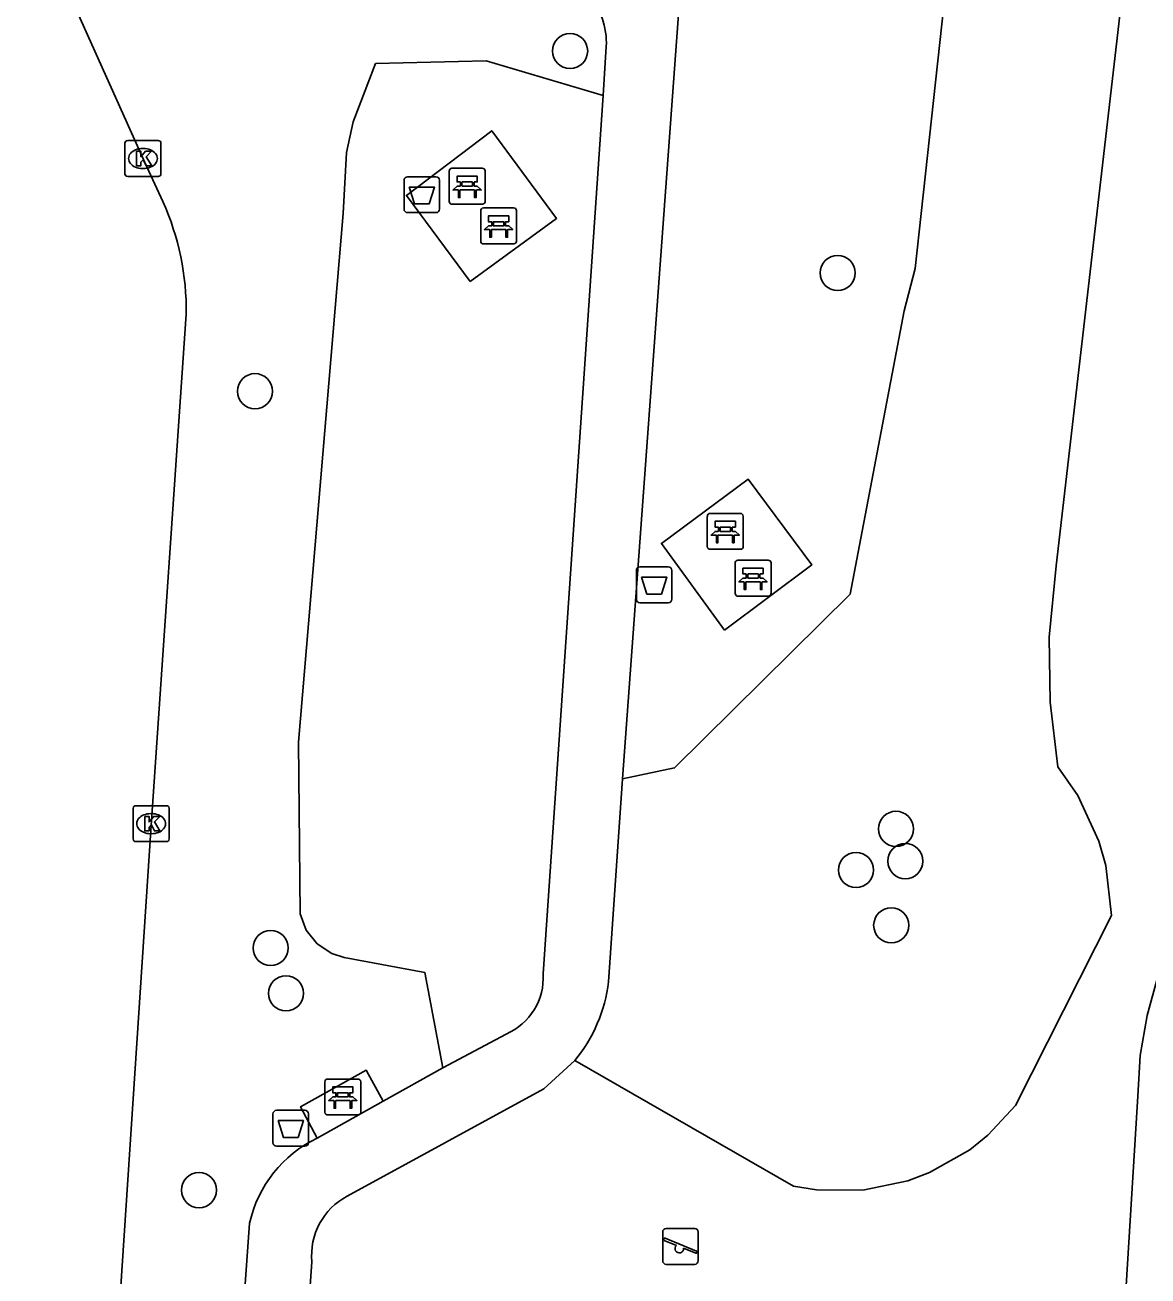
# Model space of a CAD drawing. Extents: x 159961 to 160856, y 382704 to 383353.
# Drawn here: x 160578.7 to 160609.97, y 382840.38 to 382875.2 of the extents above; entities that cross this region are included whole.
import ezdxf

# ---------------------------------------------------------------- set-up
doc = ezdxf.new("R2010")
doc.units = 0
for name, color, linetype in [('IMGEO_Afvalbak', 7, 'Continuous'), ('IMGEO_Bank', 7, 'Continuous'), ('IMGEO_Boom', 7, 'Continuous'), ('IMGEO_Groenvoorziening', 7, 'Continuous'), ('IMGEO_Kolk', 7, 'Continuous'), ('IMGEO_Rijbaan_lokaal_open', 7, 'Continuous'), ('IMGEO_Speelvoorziening', 7, 'Continuous'), ('IMGEO_Voetpad_halfverhard', 7, 'Continuous'), ('IMGEO_Voetpad_open', 7, 'Continuous')]:
    doc.layers.add(name, color=color, linetype=linetype)

msp = doc.modelspace()

# ---------------------------------------------------------------- linework, layer by layer
at = {"layer": 'IMGEO_Afvalbak'}
for p, q in [((160589.254, 382870.074), (160589.254, 382870.874)), ((160589.254, 382870.874), (160589.254, 382870.074)), ((160589.354, 382870.974), (160590.144, 382870.974)), ((160590.144, 382870.974), (160589.354, 382870.974)), ((160590.244, 382870.874), (160590.244, 382870.074)), ((160590.244, 382870.074), (160590.244, 382870.874)), ((160590.144, 382869.974), (160589.354, 382869.974)), ((160589.354, 382869.974), (160590.144, 382869.974)), ((160595.722, 382859.216), (160595.722, 382860.016)), ((160595.722, 382860.016), (160595.722, 382859.216)), ((160595.822, 382860.116), (160596.612, 382860.116)), ((160596.612, 382860.116), (160595.822, 382860.116)), ((160596.712, 382860.016), (160596.712, 382859.216)), ((160596.712, 382859.216), (160596.712, 382860.016)), ((160596.612, 382859.116), (160595.822, 382859.116)), ((160595.822, 382859.116), (160596.612, 382859.116)), ((160585.605, 382844.093), (160585.605, 382844.893)), ((160585.605, 382844.893), (160585.605, 382844.093)), ((160585.705, 382844.993), (160586.495, 382844.993)), ((160586.495, 382844.993), (160585.705, 382844.993)), ((160586.595, 382844.893), (160586.595, 382844.093)), ((160586.595, 382844.093), (160586.595, 382844.893)), ((160586.495, 382843.993), (160585.705, 382843.993)), ((160585.705, 382843.993), (160586.495, 382843.993))]:
    msp.add_line(p, q, dxfattribs=at)
for points in [[(160589.397, 382870.688), (160590.101, 382870.688), (160589.952, 382870.218), (160589.546, 382870.218), (160589.397, 382870.688)], [(160595.865, 382859.83), (160596.569, 382859.83), (160596.42, 382859.36), (160596.014, 382859.36), (160595.865, 382859.83)], [(160585.748, 382844.707), (160586.452, 382844.707), (160586.303, 382844.237), (160585.897, 382844.237), (160585.748, 382844.707)]]:
    msp.add_lwpolyline(points, dxfattribs=at)
for centre, start, end in [((160589.354, 382870.874), 90, 180), ((160589.354, 382870.874), 90, 180), ((160590.144, 382870.874), 0, 90), ((160590.144, 382870.874), 360, 90), ((160589.354, 382870.074), 180, 270), ((160589.354, 382870.074), 180, 270), ((160590.144, 382870.074), 270, 0), ((160590.144, 382870.074), 270, 0), ((160595.822, 382860.016), 90, 180), ((160595.822, 382860.016), 90, 180), ((160596.612, 382860.016), 0, 90), ((160596.612, 382860.016), 360, 90), ((160595.822, 382859.216), 180, 270), ((160595.822, 382859.216), 180, 270), ((160596.612, 382859.216), 270, 0), ((160596.612, 382859.216), 270, 0), ((160585.705, 382844.893), 90, 180), ((160585.705, 382844.893), 90, 180), ((160586.495, 382844.893), 0, 90), ((160586.495, 382844.893), 360, 90), ((160585.705, 382844.093), 180, 270), ((160585.705, 382844.093), 180, 270), ((160586.495, 382844.093), 270, 0), ((160586.495, 382844.093), 270, 0)]:
    msp.add_arc(centre, 0.1, start, end, dxfattribs=at)
at = {"layer": 'IMGEO_Bank'}
for p, q in [((160590.589, 382871.21), (160591.43, 382871.21)), ((160591.43, 382871.21), (160590.589, 382871.21)), ((160591.514, 382871.135), (160591.514, 382870.294)), ((160591.514, 382870.294), (160591.514, 382871.135)), ((160590.514, 382870.285), (160590.514, 382871.126)), ((160590.514, 382871.126), (160590.514, 382870.285)), ((160590.823, 382870.716), (160590.823, 382870.822)), ((160590.867, 382870.822), (160590.867, 382870.716)), ((160591.155, 382870.828), (160590.873, 382870.828)), ((160591.161, 382870.716), (160591.161, 382870.822)), ((160591.205, 382870.822), (160591.205, 382870.716)), ((160591.211, 382870.608), (160590.818, 382870.608)), ((160590.873, 382870.71), (160591.155, 382870.71)), ((160591.439, 382870.21), (160590.598, 382870.21)), ((160590.598, 382870.21), (160591.439, 382870.21)), ((160591.463, 382870.105), (160592.304, 382870.105)), ((160592.304, 382870.105), (160591.463, 382870.105)), ((160591.388, 382869.18), (160591.388, 382870.021)), ((160591.388, 382870.021), (160591.388, 382869.18)), ((160592.388, 382870.03), (160592.388, 382869.189)), ((160592.388, 382869.189), (160592.388, 382870.03)), ((160592.085, 382869.503), (160591.692, 382869.503)), ((160591.697, 382869.611), (160591.697, 382869.717)), ((160591.741, 382869.717), (160591.741, 382869.611)), ((160592.029, 382869.723), (160591.747, 382869.723)), ((160591.747, 382869.605), (160592.029, 382869.605)), ((160592.035, 382869.611), (160592.035, 382869.717)), ((160592.079, 382869.717), (160592.079, 382869.611)), ((160592.313, 382869.105), (160591.472, 382869.105)), ((160591.472, 382869.105), (160592.313, 382869.105)), ((160597.698, 382860.68), (160597.698, 382861.521)), ((160597.698, 382861.521), (160597.698, 382860.68)), ((160597.773, 382861.605), (160598.614, 382861.605)), ((160598.614, 382861.605), (160597.773, 382861.605)), ((160598.698, 382861.53), (160598.698, 382860.689)), ((160598.698, 382860.689), (160598.698, 382861.53)), ((160598.007, 382861.111), (160598.007, 382861.217)), ((160598.051, 382861.217), (160598.051, 382861.111)), ((160598.339, 382861.223), (160598.057, 382861.223)), ((160598.057, 382861.105), (160598.339, 382861.105)), ((160598.345, 382861.111), (160598.345, 382861.217)), ((160598.389, 382861.217), (160598.389, 382861.111)), ((160598.395, 382861.003), (160598.002, 382861.003)), ((160598.623, 382860.605), (160597.782, 382860.605)), ((160597.782, 382860.605), (160598.623, 382860.605)), ((160598.472, 382859.376), (160598.472, 382860.217)), ((160598.472, 382860.217), (160598.472, 382859.376)), ((160598.547, 382860.301), (160599.388, 382860.301)), ((160599.388, 382860.301), (160598.547, 382860.301)), ((160599.472, 382860.226), (160599.472, 382859.385)), ((160599.472, 382859.385), (160599.472, 382860.226)), ((160599.169, 382859.699), (160598.776, 382859.699)), ((160598.781, 382859.807), (160598.781, 382859.913)), ((160598.825, 382859.913), (160598.825, 382859.807)), ((160599.113, 382859.919), (160598.831, 382859.919)), ((160598.831, 382859.801), (160599.113, 382859.801)), ((160599.119, 382859.807), (160599.119, 382859.913)), ((160599.163, 382859.913), (160599.163, 382859.807)), ((160599.397, 382859.301), (160598.556, 382859.301)), ((160598.556, 382859.301), (160599.397, 382859.301)), ((160587.051, 382844.939), (160587.051, 382845.78)), ((160587.051, 382845.78), (160587.051, 382844.939)), ((160587.126, 382845.864), (160587.967, 382845.864)), ((160587.967, 382845.864), (160587.126, 382845.864)), ((160588.051, 382845.789), (160588.051, 382844.948)), ((160588.051, 382844.948), (160588.051, 382845.789)), ((160587.36, 382845.37), (160587.36, 382845.476)), ((160587.404, 382845.476), (160587.404, 382845.37)), ((160587.692, 382845.482), (160587.41, 382845.482)), ((160587.41, 382845.364), (160587.692, 382845.364)), ((160587.698, 382845.37), (160587.698, 382845.476)), ((160587.742, 382845.476), (160587.742, 382845.37)), ((160587.748, 382845.262), (160587.355, 382845.262)), ((160587.976, 382844.864), (160587.135, 382844.864)), ((160587.135, 382844.864), (160587.976, 382844.864))]:
    msp.add_line(p, q, dxfattribs=at)
for points in [[(160590.817, 382870.828), (160590.731, 382870.828), (160590.731, 382870.989), (160591.294, 382870.989), (160591.294, 382870.828), (160591.211, 382870.828)], [(160590.761, 382870.608), (160590.619, 382870.608), (160590.731, 382870.71), (160590.817, 382870.71)], [(160590.811, 382870.601), (160590.811, 382870.394), (160590.768, 382870.394), (160590.768, 382870.601)], [(160591.211, 382870.71), (160591.294, 382870.71), (160591.406, 382870.608), (160591.267, 382870.608)], [(160591.261, 382870.601), (160591.261, 382870.394), (160591.217, 382870.394), (160591.217, 382870.601)], [(160591.691, 382869.723), (160591.605, 382869.723), (160591.605, 382869.884), (160592.168, 382869.884), (160592.168, 382869.723), (160592.085, 382869.723)], [(160591.635, 382869.503), (160591.493, 382869.503), (160591.605, 382869.605), (160591.691, 382869.605)], [(160591.685, 382869.496), (160591.685, 382869.289), (160591.642, 382869.289), (160591.642, 382869.496)], [(160592.085, 382869.605), (160592.168, 382869.605), (160592.28, 382869.503), (160592.141, 382869.503)], [(160592.135, 382869.496), (160592.135, 382869.289), (160592.091, 382869.289), (160592.091, 382869.496)], [(160598.001, 382861.223), (160597.915, 382861.223), (160597.915, 382861.384), (160598.478, 382861.384), (160598.478, 382861.223), (160598.395, 382861.223)], [(160597.945, 382861.003), (160597.803, 382861.003), (160597.915, 382861.105), (160598.001, 382861.105)], [(160598.395, 382861.105), (160598.478, 382861.105), (160598.59, 382861.003), (160598.451, 382861.003)], [(160597.995, 382860.996), (160597.995, 382860.789), (160597.952, 382860.789), (160597.952, 382860.996)], [(160598.445, 382860.996), (160598.445, 382860.789), (160598.401, 382860.789), (160598.401, 382860.996)], [(160598.775, 382859.919), (160598.689, 382859.919), (160598.689, 382860.08), (160599.252, 382860.08), (160599.252, 382859.919), (160599.169, 382859.919)], [(160598.719, 382859.699), (160598.577, 382859.699), (160598.689, 382859.801), (160598.775, 382859.801)], [(160598.769, 382859.692), (160598.769, 382859.485), (160598.726, 382859.485), (160598.726, 382859.692)], [(160599.169, 382859.801), (160599.252, 382859.801), (160599.364, 382859.699), (160599.225, 382859.699)], [(160599.219, 382859.692), (160599.219, 382859.485), (160599.175, 382859.485), (160599.175, 382859.692)], [(160587.298, 382845.262), (160587.156, 382845.262), (160587.268, 382845.364), (160587.354, 382845.364)], [(160587.354, 382845.482), (160587.268, 382845.482), (160587.268, 382845.643), (160587.831, 382845.643), (160587.831, 382845.482), (160587.748, 382845.482)], [(160587.748, 382845.364), (160587.831, 382845.364), (160587.943, 382845.262), (160587.804, 382845.262)], [(160587.348, 382845.255), (160587.348, 382845.048), (160587.305, 382845.048), (160587.305, 382845.255)], [(160587.798, 382845.255), (160587.798, 382845.048), (160587.754, 382845.048), (160587.754, 382845.255)]]:
    msp.add_lwpolyline(points, dxfattribs=at)
for centre, radius, start, end in [((160590.592, 382871.132), 0.0779, 92.4484, 184.2845), ((160590.592, 382871.132), 0.0779, 92.4484, 184.2845), ((160591.436, 382871.132), 0.0779, 2.4484, 94.2845), ((160591.436, 382871.132), 0.0779, 2.4484, 94.2845), ((160590.816, 382870.821), 0.00671, 2.8957, 87.1043), ((160590.873, 382870.821), 0.00671, 92.8957, 177.1043), ((160591.155, 382870.821), 0.00671, 2.8957, 87.1043), ((160591.212, 382870.821), 0.00671, 92.8957, 177.1043), ((160590.761, 382870.601), 0.00671, 2.8957, 87.1043), ((160590.818, 382870.601), 0.00671, 92.8957, 177.1043), ((160590.816, 382870.717), 0.00671, 272.8957, 357.1043), ((160590.873, 382870.717), 0.00671, 182.8957, 267.1043), ((160591.155, 382870.717), 0.00671, 272.8957, 357.1043), ((160591.212, 382870.717), 0.00671, 182.8957, 267.1043), ((160591.21, 382870.601), 0.00671, 2.8957, 87.1043), ((160591.267, 382870.601), 0.00671, 92.8957, 177.1043), ((160590.592, 382870.288), 0.0779, 182.4484, 274.2845), ((160590.592, 382870.288), 0.0779, 182.4484, 274.2845), ((160591.466, 382870.027), 0.0779, 92.4484, 184.2845), ((160591.466, 382870.027), 0.0779, 92.4484, 184.2845), ((160591.436, 382870.288), 0.0779, 272.4484, 4.2845), ((160591.436, 382870.288), 0.0779, 272.4484, 4.2845), ((160592.31, 382870.027), 0.0779, 2.4484, 94.2845), ((160592.31, 382870.027), 0.0779, 2.4484, 94.2845), ((160591.635, 382869.496), 0.00671, 2.8957, 87.1043), ((160591.692, 382869.496), 0.00671, 92.8957, 177.1043), ((160591.69, 382869.716), 0.00671, 2.8957, 87.1043), ((160591.69, 382869.612), 0.00671, 272.8957, 357.1043), ((160591.747, 382869.716), 0.00671, 92.8957, 177.1043), ((160591.747, 382869.612), 0.00671, 182.8957, 267.1043), ((160592.029, 382869.716), 0.00671, 2.8957, 87.1043), ((160592.029, 382869.612), 0.00671, 272.8957, 357.1043), ((160592.086, 382869.716), 0.00671, 92.8957, 177.1043), ((160592.086, 382869.612), 0.00671, 182.8957, 267.1043), ((160592.084, 382869.496), 0.00671, 2.8957, 87.1043), ((160592.141, 382869.496), 0.00671, 92.8957, 177.1043), ((160591.466, 382869.183), 0.0779, 182.4484, 274.2845), ((160591.466, 382869.183), 0.0779, 182.4484, 274.2845), ((160592.31, 382869.183), 0.0779, 272.4484, 4.2845), ((160592.31, 382869.183), 0.0779, 272.4484, 4.2845), ((160597.776, 382861.527), 0.0779, 92.4484, 184.2845), ((160597.776, 382861.527), 0.0779, 92.4484, 184.2845), ((160598.62, 382861.527), 0.0779, 2.4484, 94.2845), ((160598.62, 382861.527), 0.0779, 2.4484, 94.2845), ((160598, 382861.216), 0.00671, 2.8957, 87.1043), ((160598, 382861.112), 0.00671, 272.8957, 357.1043), ((160598.057, 382861.216), 0.00671, 92.8957, 177.1043), ((160598.057, 382861.112), 0.00671, 182.8957, 267.1043), ((160598.339, 382861.216), 0.00671, 2.8957, 87.1043), ((160598.339, 382861.112), 0.00671, 272.8957, 357.1043), ((160598.396, 382861.216), 0.00671, 92.8957, 177.1043), ((160598.396, 382861.112), 0.00671, 182.8957, 267.1043), ((160597.945, 382860.996), 0.00671, 2.8957, 87.1043), ((160598.002, 382860.996), 0.00671, 92.8957, 177.1043), ((160598.394, 382860.996), 0.00671, 2.8957, 87.1043), ((160598.451, 382860.996), 0.00671, 92.8957, 177.1043), ((160598.62, 382860.683), 0.0779, 272.4484, 4.2845), ((160598.62, 382860.683), 0.0779, 272.4484, 4.2845), ((160597.776, 382860.683), 0.0779, 182.4484, 274.2845), ((160597.776, 382860.683), 0.0779, 182.4484, 274.2845), ((160598.55, 382860.223), 0.0779, 92.4484, 184.2845), ((160598.55, 382860.223), 0.0779, 92.4484, 184.2845), ((160599.394, 382860.223), 0.0779, 2.4484, 94.2845), ((160599.394, 382860.223), 0.0779, 2.4484, 94.2845), ((160598.719, 382859.692), 0.00671, 2.8957, 87.1043), ((160598.776, 382859.692), 0.00671, 92.8957, 177.1043), ((160598.774, 382859.912), 0.00671, 2.8957, 87.1043), ((160598.774, 382859.808), 0.00671, 272.8957, 357.1043), ((160598.831, 382859.912), 0.00671, 92.8957, 177.1043), ((160598.831, 382859.808), 0.00671, 182.8957, 267.1043), ((160599.113, 382859.912), 0.00671, 2.8957, 87.1043), ((160599.113, 382859.808), 0.00671, 272.8957, 357.1043), ((160599.17, 382859.912), 0.00671, 92.8957, 177.1043), ((160599.17, 382859.808), 0.00671, 182.8957, 267.1043), ((160599.168, 382859.692), 0.00671, 2.8957, 87.1043), ((160599.225, 382859.692), 0.00671, 92.8957, 177.1043), ((160598.55, 382859.379), 0.0779, 182.4484, 274.2845), ((160598.55, 382859.379), 0.0779, 182.4484, 274.2845), ((160599.394, 382859.379), 0.0779, 272.4484, 4.2845), ((160599.394, 382859.379), 0.0779, 272.4484, 4.2845), ((160587.129, 382845.786), 0.0779, 92.4484, 184.2845), ((160587.129, 382845.786), 0.0779, 92.4484, 184.2845), ((160587.973, 382845.786), 0.0779, 2.4484, 94.2845), ((160587.973, 382845.786), 0.0779, 2.4484, 94.2845), ((160587.353, 382845.475), 0.00671, 2.8957, 87.1043), ((160587.353, 382845.371), 0.00671, 272.8957, 357.1043), ((160587.41, 382845.475), 0.00671, 92.8957, 177.1043), ((160587.41, 382845.371), 0.00671, 182.8957, 267.1043), ((160587.692, 382845.475), 0.00671, 2.8957, 87.1043), ((160587.692, 382845.371), 0.00671, 272.8957, 357.1043), ((160587.749, 382845.475), 0.00671, 92.8957, 177.1043), ((160587.749, 382845.371), 0.00671, 182.8957, 267.1043), ((160587.298, 382845.255), 0.00671, 2.8957, 87.1043), ((160587.355, 382845.255), 0.00671, 92.8957, 177.1043), ((160587.747, 382845.255), 0.00671, 2.8957, 87.1043), ((160587.804, 382845.255), 0.00671, 92.8957, 177.1043), ((160587.129, 382844.942), 0.0779, 182.4484, 274.2845), ((160587.129, 382844.942), 0.0779, 182.4484, 274.2845), ((160587.973, 382844.942), 0.0779, 272.4484, 4.2845), ((160587.973, 382844.942), 0.0779, 272.4484, 4.2845)]:
    msp.add_arc(centre, radius, start, end, dxfattribs=at)
at = {"layer": 'IMGEO_Boom'}
for centre in [(160593.878, 382874.472), (160601.329, 382868.296), (160585.103, 382865.005), (160602.95, 382852.825), (160603.21, 382851.927), (160601.839, 382851.68), (160602.818, 382850.143), (160585.539, 382849.51), (160585.966, 382848.249), (160583.547, 382842.771)]:
    msp.add_circle(centre, 0.489, dxfattribs=at)
at = {"layer": 'IMGEO_Groenvoorziening'}
for points in [[(160601.439, 382884.667), (160604.741, 382879.907), (160603.48, 382868.417), (160603.181, 382867.242), (160601.671, 382859.356), (160596.788, 382854.522), (160595.339, 382854.214)], [(160594.006, 382846.377), (160600.101, 382842.884), (160600.737, 382842.779), (160602.023, 382842.771), (160603.283, 382843.031), (160603.886, 382843.258), (160605.004, 382843.895), (160605.507, 382844.297), (160606.281, 382845.125), (160608.955, 382850.41), (160608.79, 382851.805), (160608.599, 382852.482), (160608.011, 382853.758), (160607.46, 382854.549), (160607.244, 382856.347), (160607.216, 382858.158), (160607.406, 382860.148), (160609.741, 382880.294), (160608.515, 382881.438), (160609.799, 382882.54)], [(160594.797, 382873.239), (160591.543, 382874.196), (160588.464, 382874.123), (160587.838, 382872.498), (160587.655, 382871.645), (160587.56, 382869.949), (160586.312, 382855.237), (160586.36, 382850.462), (160586.531, 382850.005), (160586.836, 382849.623), (160587.243, 382849.354), (160587.583, 382849.245), (160589.829, 382848.83), (160590.338, 382846.172)], [(160601.528, 382813.411), (160601.58, 382813.752), (160601.524, 382815.216), (160601.773, 382816.66), (160602.317, 382818.02), (160603.033, 382819.117), (160607.251, 382823.714), (160607.533, 382824.104), (160607.967, 382824.962), (160608.26, 382826.337), (160609.182, 382837.25), (160609.683, 382845.386), (160609.753, 382846.515), (160609.94, 382847.631), (160610.243, 382848.721), (160610.693, 382849.85), (160611.309, 382851.803), (160614.727, 382851.14)]]:
    msp.add_lwpolyline(points, dxfattribs=at)
at = {"layer": 'IMGEO_Kolk'}
for p, q in [((160581.485, 382871.055), (160581.485, 382871.907)), ((160581.56, 382871.981), (160582.412, 382871.981)), ((160582.486, 382871.907), (160582.486, 382871.055)), ((160581.973, 382871.761), (160581.998, 382871.761)), ((160581.996, 382871.201), (160581.971, 382871.201)), ((160582.412, 382870.981), (160581.56, 382870.981)), ((160581.713, 382852.544), (160581.713, 382853.396)), ((160581.788, 382853.47), (160582.64, 382853.47)), ((160582.714, 382853.396), (160582.714, 382852.544)), ((160582.201, 382853.25), (160582.226, 382853.25)), ((160582.224, 382852.69), (160582.199, 382852.69)), ((160582.64, 382852.47), (160581.788, 382852.47))]:
    msp.add_line(p, q, dxfattribs=at)
for points in [[(160581.485, 382871.055), (160581.485, 382871.907)], [(160581.56, 382871.981), (160582.412, 382871.981)], [(160582.486, 382871.907), (160582.486, 382871.055)], [(160581.806, 382871.681), (160581.929, 382871.681), (160581.929, 382871.53), (160582.059, 382871.681), (160582.223, 382871.681), (160582.077, 382871.53), (160582.23, 382871.281), (160582.078, 382871.281), (160581.993, 382871.445), (160581.929, 382871.378), (160581.929, 382871.281), (160581.806, 382871.281), (160581.806, 382871.681)], [(160582.412, 382870.981), (160581.56, 382870.981)], [(160581.713, 382852.544), (160581.713, 382853.396)], [(160581.788, 382853.47), (160582.64, 382853.47)], [(160582.714, 382853.396), (160582.714, 382852.544)], [(160582.034, 382853.17), (160582.157, 382853.17), (160582.157, 382853.019), (160582.287, 382853.17), (160582.451, 382853.17), (160582.305, 382853.019), (160582.458, 382852.77), (160582.306, 382852.77), (160582.221, 382852.934), (160582.157, 382852.867), (160582.157, 382852.77), (160582.034, 382852.77), (160582.034, 382853.17)], [(160582.64, 382852.47), (160581.788, 382852.47)]]:
    msp.add_lwpolyline(points, dxfattribs=at)
for centre, start, end in [((160581.562, 382871.905), 91.552, 178.448), ((160581.562, 382871.905), 91.552, 178.448), ((160582.41, 382871.905), 1.552, 88.448), ((160582.41, 382871.905), 1.552, 88.448), ((160581.562, 382871.057), 181.552, 268.448), ((160581.562, 382871.057), 181.552, 268.448), ((160582.41, 382871.057), 271.552, 358.448), ((160582.41, 382871.057), 271.552, 358.448), ((160581.79, 382853.394), 91.552, 178.448), ((160581.79, 382853.394), 91.552, 178.448), ((160582.638, 382853.394), 1.552, 88.448), ((160582.638, 382853.394), 1.552, 88.448), ((160581.79, 382852.546), 181.552, 268.448), ((160581.79, 382852.546), 181.552, 268.448), ((160582.638, 382852.546), 271.552, 358.448), ((160582.638, 382852.546), 271.552, 358.448)]:
    msp.add_arc(centre, 0.0765, start, end, dxfattribs=at)
for centre, major_axis, ratio, start_param, end_param in [((160581.972, 382871.481), (-0.387, 0.002), 0.722429, 4.712389, 7.853982), ((160581.997, 382871.481), (-0.39, 0.002), 0.717154, 1.570796, 4.712389), ((160582.2, 382852.97), (-0.387, 0.002), 0.722429, 4.712389, 7.853982), ((160582.225, 382852.97), (-0.39, 0.002), 0.717154, 1.570796, 4.712389)]:
    msp.add_ellipse(centre, major_axis=major_axis, ratio=ratio, start_param=start_param, end_param=end_param, dxfattribs=at)
at = {"layer": 'IMGEO_Rijbaan_lokaal_open'}
for points in [[(160582.542, 382870.282), (160582.034, 382871.372), (160579.051, 382878.03)], [(160580.128, 382822.251), (160581.061, 382835.448), (160582.21, 382852.92), (160583.19, 382867.146)]]:
    msp.add_lwpolyline(points, dxfattribs=at)
msp.add_arc((160575.719, 382867.237), 7.472, 359.3012, 24.0485, dxfattribs=at)
at = {"layer": 'IMGEO_Speelvoorziening'}
for p, q in [((160596.456, 382840.805), (160596.456, 382841.605)), ((160596.456, 382841.605), (160596.456, 382840.805)), ((160596.556, 382841.705), (160597.346, 382841.705)), ((160597.346, 382841.705), (160596.556, 382841.705)), ((160597.446, 382841.605), (160597.446, 382840.805)), ((160597.446, 382840.805), (160597.446, 382841.605)), ((160596.839, 382841.233), (160596.5, 382841.37)), ((160596.525, 382841.43), (160597.401, 382841.077)), ((160597.377, 382841.017), (160597.037, 382841.154)), ((160597.346, 382840.705), (160596.556, 382840.705)), ((160596.556, 382840.705), (160597.346, 382840.705))]:
    msp.add_line(p, q, dxfattribs=at)
for centre, radius, start, end in [((160596.556, 382841.605), 0.1, 90, 180), ((160596.556, 382841.605), 0.1, 90, 180), ((160597.346, 382841.605), 0.1, 0, 90), ((160597.346, 382841.605), 0.1, 360, 90), ((160596.513, 382841.4), 0.0327, 68.078, 248.078), ((160596.918, 382841.143), 0.12, 130.9928, 5.1632), ((160597.389, 382841.047), 0.0327, 248.078, 68.078), ((160596.556, 382840.805), 0.1, 180, 270), ((160596.556, 382840.805), 0.1, 180, 270), ((160597.346, 382840.805), 0.1, 270, 0), ((160597.346, 382840.805), 0.1, 270, 0)]:
    msp.add_arc(centre, radius, start, end, dxfattribs=at)
at = {"layer": 'IMGEO_Voetpad_halfverhard'}
for points in [[(160595.339, 382854.214), (160596.968, 382876.515), (160601.439, 382884.667)], [(160594.884, 382874.595), (160594.797, 382873.239)], [(160594.797, 382873.239), (160593.127, 382848.793)], [(160594.946, 382848.571), (160595.339, 382854.214)], [(160592.099, 382847.115), (160590.338, 382846.172)], [(160587.675, 382842.602), (160593.147, 382845.594), (160594.006, 382846.377)], [(160590.338, 382846.172), (160588.676, 382845.246)], [(160584.954, 382841.851), (160583.177, 382817.003), (160582.523, 382814.825), (160578.481, 382812.352)], [(160584.984, 382816.325), (160586.691, 382840.778)]]:
    msp.add_lwpolyline(points, dxfattribs=at)
for centre, radius, start, end in [((160592.868, 382874.702), 2.019, 356.9725, 42.5177), ((160591.416, 382848.687), 1.714, 293.4685, 3.5454), ((160590.77, 382849.062), 4.205, 320.3181, 353.2973), ((160588.343, 382841.091), 3.473, 115.7339, 167.3666), ((160588.54, 382840.958), 1.858, 117.748, 185.5606)]:
    msp.add_arc(centre, radius, start, end, dxfattribs=at)
at = {"layer": 'IMGEO_Voetpad_open'}
for points in [[(160591.097, 382868.054), (160589.321, 382870.455), (160591.695, 382872.253), (160593.499, 382869.814), (160591.097, 382868.054)], [(160598.173, 382858.356), (160600.607, 382860.17), (160598.838, 382862.556), (160596.419, 382860.768), (160598.173, 382858.356)], [(160586.835, 382844.22), (160586.376, 382845.092), (160588.204, 382846.106), (160588.676, 382845.246)], [(160588.676, 382845.246), (160586.835, 382844.22)]]:
    msp.add_lwpolyline(points, dxfattribs=at)

doc.saveas('drawing.dxf')
